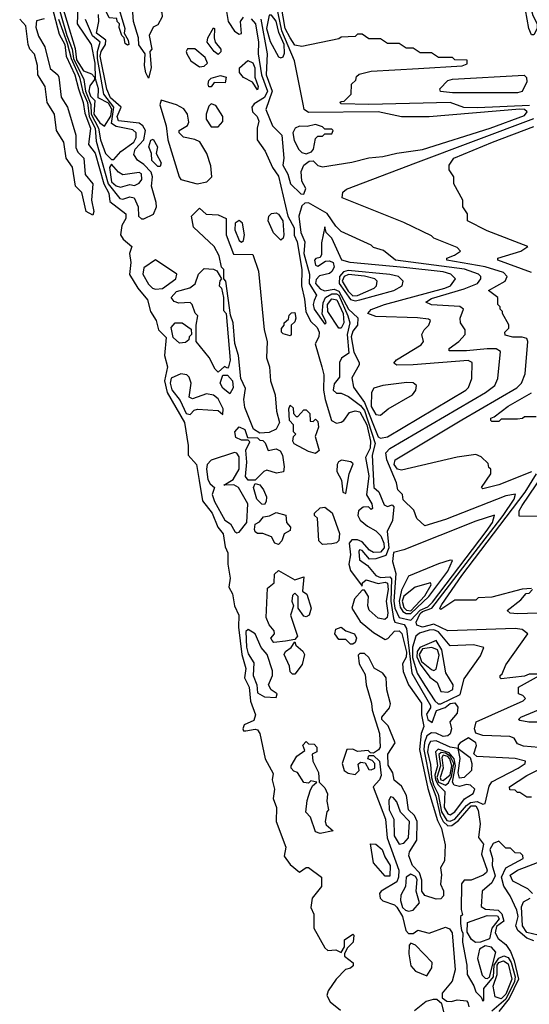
# Model space of a CAD drawing. Extents: x 2889633 to 3052318, y 540750 to 918690.
# Tile 646 of 656: x 2959630 to 2961826, y 873837 to 878083. Entities that reach past the tile are written whole.
import ezdxf

# ---------------------------------------------------------------- set-up
doc = ezdxf.new("R2010")
doc.units = 0

msp = doc.modelspace()

# ---------------------------------------------------------------- linework, layer by layer
at = {"layer": '0CON02XD'}
for points in [[(2959777.9, 878205), (2959833.4, 878015), (2959856.2, 877956.2), (2959862.3, 877915), (2959906.7, 877825), (2959913.5, 877775), (2959937.1, 877717.1), (2959937.9, 877675), (2959969.6, 877615), (2959978.1, 877565), (2960000, 877505), (2960025, 877480), (2960035, 877480)], [(2959796.7, 878195), (2959868.3, 877958.3), (2959875, 877909.2), (2959905, 877862.5), (2959939.2, 877849.2), (2959952.5, 877835), (2959952.5, 877825), (2959931.9, 877798.1), (2959928.2, 877775), (2959935, 877753.1), (2959954.1, 877734.1), (2959950, 877675), (2959975, 877637.5), (2959995, 877623.3)], [(2960095, 877972.5), (2960085, 877980), (2960080, 878005), (2960070, 878015), (2960058.3, 878048.3), (2960060, 878065), (2960050, 878075), (2960048.3, 878088.3), (2960015, 878090), (2959991.2, 878141.2), (2959970, 878165), (2959967.5, 878175), (2959995, 878197.5), (2960025, 878200), (2960046.7, 878165), (2960082.5, 878045), (2960080, 878025), (2960097.5, 877995), (2960100, 877975), (2960095, 877972.5)], [(2960185, 877830), (2960173, 877853), (2960167.5, 877885), (2960170, 877935), (2960143.6, 877973.6), (2960142.5, 878005), (2960120, 878075), (2960112.5, 878175), (2960125, 878190), (2960145, 878177.5), (2960165, 878176.7), (2960176.7, 878165), (2960185, 878140), (2960227.7, 878127.7), (2960243, 878113), (2960243.3, 878095), (2960225, 878060), (2960205, 878050), (2960187.5, 878015), (2960200, 877955), (2960190, 877945), (2960196.7, 877875), (2960185, 877830)], [(2961845, 878017.5), (2961835, 878017.5), (2961824.2, 878045), (2961802, 878165), (2961805, 878192.5), (2961825, 878157.5), (2961841.2, 878101.2), (2961860, 878065), (2961859.2, 878045), (2961845, 878017.5)], [(2959770.5, 878135), (2959800, 878020), (2959824.3, 877975), (2959830.8, 877925), (2959868.2, 877845), (2959883.1, 877785), (2959904, 877725), (2959910.2, 877680.2), (2959935.6, 877615), (2959926.7, 877545), (2959955, 877507.5), (2959992.2, 877375), (2960014.3, 877335), (2960018.3, 877298.3), (2960086.7, 877245), (2960087.5, 877225), (2960070, 877195), (2960063.8, 877155), (2960076.1, 877136.1), (2960112.5, 877105), (2960103.3, 877075), (2960108.8, 877035), (2960103.6, 876983.6), (2960138.8, 876925), (2960180, 876875), (2960193.3, 876825), (2960217.5, 876785), (2960227.5, 876745), (2960261.7, 876711.7), (2960254, 876635), (2960266.2, 876585), (2960254.2, 876525.8), (2960265.5, 876475.5), (2960340.8, 876345), (2960356.2, 876246.2), (2960356, 876205), (2960391.2, 876165), (2960404, 876096), (2960418.3, 876008.3), (2960460, 875955), (2960484.3, 875894.3), (2960506, 875866), (2960515, 875810), (2960527, 875783), (2960526.2, 875735), (2960537.5, 875675), (2960531.2, 875635), (2960546.9, 875606.9), (2960556, 875555), (2960574.2, 875515), (2960573.2, 875463.2), (2960587.1, 875345), (2960604.2, 875285), (2960598, 875245), (2960619.2, 875205), (2960624.4, 875144.4), (2960645.8, 875085), (2960639.2, 875060.8), (2960597.7, 875042.3), (2960590.8, 875025), (2960595, 875016.7), (2960605, 875016), (2960645, 875024), (2960655, 875020), (2960664, 875005), (2960688, 874895), (2960721.7, 874831.7), (2960717.5, 874805), (2960728, 874765), (2960722.5, 874725), (2960736.2, 874685), (2960735.8, 874625.8), (2960776.7, 874515), (2960770, 874475), (2960795, 874440)], [(2959995, 877623.3), (2960022.7, 877667.3), (2960027.4, 877697.4), (2960012.9, 877722.9), (2959968, 877745), (2959970, 877785), (2959957, 877827), (2959955.5, 877894.5), (2959940, 877975), (2959878.6, 878065), (2959882, 878135)], [(2960165, 877223.3), (2960206.4, 877243.6), (2960219.2, 877275), (2960218.6, 877295), (2960197.5, 877365), (2960202, 877405), (2960196, 877425), (2960165, 877458.8), (2960137, 877477), (2960121.7, 877501.7), (2960128, 877525), (2960165.4, 877564.6), (2960172, 877605), (2960161.2, 877625), (2960145, 877635.8), (2960055, 877646.7), (2960050, 877665), (2960066.7, 877705), (2960021.9, 877745), (2960005, 877783.3), (2959976.9, 877925), (2959980.9, 877945), (2959999.1, 877975), (2960000.9, 877995), (2959960.6, 878025), (2959971.4, 878075), (2959970, 878105)], [(2960521.7, 878118.3), (2960528.8, 878075), (2960555, 878033.3), (2960575, 878020), (2960586.4, 878023.6), (2960582, 878075), (2960595, 878093.3)], [(2960855, 877330), (2960862.5, 877355), (2960846.2, 877386.2), (2960842.3, 877427.7), (2960854, 877455), (2960876.8, 877473.2), (2960895, 877474), (2960915, 877453.8), (2960935, 877447.5), (2961061.7, 877468.3), (2961135, 877487.5), (2961195, 877492.5), (2961255, 877507.5), (2961365, 877522.5), (2961657.5, 877615), (2961805, 877670), (2961816, 877685), (2961805, 877695.6), (2961785, 877696.5), (2961395, 877664.4), (2961275, 877663.8), (2961175, 877686), (2960875, 877681.9), (2960856, 877695), (2960851.2, 877718.8), (2960814, 877905), (2960760, 878035), (2960736.5, 878145)], [(2961827, 877713), (2961603.1, 877703.1), (2961543.9, 877703.9), (2961485, 877726), (2961135, 877716.2), (2961015, 877720), (2961010, 877725), (2961015, 877730), (2961028.3, 877731.7), (2961058.3, 877761.7), (2961060, 877805), (2961078.3, 877821.7), (2961081.7, 877838.3), (2961093, 877847), (2961145, 877860), (2961348.3, 877871.7), (2961536.4, 877883.6), (2961558.3, 877891.7), (2961558.3, 877908.3), (2961505, 877910), (2961495, 877920), (2961435, 877920), (2961405, 877940), (2961355, 877940), (2961325, 877960), (2961295, 877960), (2961265, 877980), (2961215, 877980), (2961185, 878000), (2961135, 878000), (2961105, 878020), (2961085, 878020), (2961075, 878010), (2961015, 878007.5), (2961005, 878000), (2960845, 877967.5), (2960815, 877973.3), (2960795, 878004), (2960774.5, 878045), (2960756.9, 878145)], [(2959945, 877240), (2959916.7, 877255), (2959897.1, 877337.1), (2959870, 877365), (2959857.3, 877447.3), (2959830, 877485), (2959820, 877555), (2959788.8, 877605), (2959780, 877675), (2959748.8, 877725), (2959740, 877795), (2959708.8, 877845), (2959706.2, 877885), (2959694, 877934), (2959673.3, 877955), (2959666.7, 877975), (2959655.8, 878055.8), (2959630, 878085)], [(2959735, 878086), (2959702.4, 878077.6), (2959699.7, 878049.7), (2959710.9, 878010.9), (2959738.1, 877965), (2959761.5, 877871.5), (2959794, 877845), (2959798.1, 877835), (2959808.7, 877748.7), (2959835.6, 877705), (2959871.9, 877585), (2959871.5, 877531.5), (2959880.9, 877510.9), (2959905.7, 877485), (2959912.5, 877415), (2959945.6, 877375), (2959939.2, 877305), (2959950, 877255), (2959945, 877240)], [(2959796.9, 878085), (2959835, 877981.9), (2959851.8, 877915), (2959888, 877835), (2959902.2, 877772.2), (2959921.8, 877725), (2959930, 877665), (2959955.3, 877615), (2959959.4, 877559.4), (2960011.2, 877375), (2960061.7, 877311.7), (2960075, 877308), (2960105, 877318.8), (2960122.5, 877315), (2960140, 877275), (2960141.2, 877235), (2960155, 877223.3), (2960165, 877223.3)], [(2960035, 877480), (2960066.1, 877513.9), (2960121.2, 877555), (2960132, 877575), (2960131.2, 877595), (2960118.1, 877608.1), (2960045, 877621.4), (2960025.5, 877635.5), (2960035.5, 877705), (2959991.9, 877761.9), (2959965.3, 877915), (2959964.6, 877945.4), (2959976.2, 877985), (2959943.3, 878013.3), (2959913.9, 878083.9)], [(2960627, 878087), (2960645.7, 878065), (2960659.4, 877985), (2960658, 877935), (2960671.5, 877845), (2960697.5, 877775), (2960685, 877747.5), (2960640.8, 877719.2), (2960630, 877705), (2960633.3, 877685), (2960652.5, 877665), (2960660, 877645), (2960653.3, 877615), (2960653.8, 877565), (2960687.5, 877515), (2960718.8, 877445), (2960745, 877407.5), (2960785.7, 877235), (2960812.5, 877185), (2960812.9, 877152.9), (2960825.8, 877125), (2960845.7, 877005), (2960844, 876935), (2960857.7, 876877.7), (2960862.5, 876825), (2960883.1, 876783.1), (2960912, 876755), (2960920.8, 876735), (2960919.2, 876715), (2960902.9, 876685), (2960931.2, 876585), (2960940.7, 876550.7), (2960938.8, 876485), (2960946, 876445), (2960973.3, 876355), (2960995, 876343.3), (2961015, 876347.5), (2961026.4, 876353.6), (2961051.7, 876388.3), (2961075, 876396), (2961095, 876391.2), (2961125.4, 876335), (2961141.8, 876265), (2961139.5, 876235), (2961120, 876195), (2961134.4, 876115), (2961123.8, 876033.8), (2961146.7, 875995), (2961150, 875975), (2961145, 875970), (2961132.5, 875982.5), (2961109.3, 875980.7), (2961090, 875965), (2961086.7, 875945), (2961097.5, 875925), (2961128.3, 875898.3), (2961165, 875878.8), (2961186.4, 875856.4), (2961199.5, 875825), (2961200, 875805), (2961185, 875786.7), (2961155, 875784.4), (2961137.5, 875795), (2961105, 875830.8), (2961085, 875839.2), (2961060.6, 875839.4), (2961049.2, 875825), (2961055.7, 875775), (2961047.5, 875735), (2961055, 875707.5), (2961105, 875640), (2961107.5, 875655), (2961123.3, 875666.7), (2961175, 875652), (2961205, 875657.8), (2961215, 875653.3), (2961217.9, 875625), (2961208.6, 875575), (2961216.7, 875525), (2961213.8, 875505), (2961203.9, 875496.1), (2961175, 875502), (2961136.5, 875536.5), (2961129.4, 875555), (2961132.5, 875595), (2961115, 875622.5), (2961105, 875622.5), (2961072, 875585), (2961061.2, 875545), (2961097.6, 875487.6), (2961155, 875440), (2961205, 875410), (2961215.9, 875414.1), (2961244.3, 875445.7), (2961265, 875447.5), (2961276.4, 875436.4), (2961296.9, 875355), (2961295, 875333.3), (2961280, 875305), (2961281.7, 875271.7), (2961306, 875215), (2961361.4, 875135), (2961361.5, 875085), (2961370.8, 875035), (2961359.2, 875005), (2961353.1, 874935), (2961388.1, 874768.1), (2961430, 874630), (2961447.5, 874595), (2961463.3, 874525), (2961460, 874455), (2961442.5, 874425), (2961447.5, 874395), (2961443.3, 874355), (2961456.1, 874326.1), (2961456, 874304), (2961445, 874291.2), (2961425, 874290), (2961375, 874306.7), (2961362.9, 874325), (2961362.6, 874372.6), (2961353.4, 874403.4), (2961322.5, 874435), (2961307, 874477), (2961310, 874495), (2961341.2, 874545), (2961342.9, 874625), (2961330.6, 874650.6), (2961305.8, 874675.8), (2961296.8, 874736.8), (2961275, 874777.5), (2961243, 874803), (2961237.5, 874835), (2961218.3, 874868.3), (2961216.7, 874915), (2961247.5, 874965), (2961218.3, 875038.3), (2961190, 875065), (2961190, 875075), (2961223.3, 875115), (2961227.3, 875132.7), (2961212.3, 875192.3), (2961208.8, 875245), (2961194.1, 875264.1), (2961157, 875287), (2961135, 875332.5), (2961115, 875350), (2961095, 875350), (2961088.3, 875341.7), (2961092.5, 875305), (2961119.3, 875259.3), (2961122.9, 875215), (2961146, 875135), (2961148.8, 875105), (2961180, 875005), (2961183.6, 874946.4), (2961176.4, 874933.6), (2961155, 874920), (2961141.7, 874921.7), (2961131.7, 874931.7), (2961085, 874927.5), (2961065, 874936.7), (2961040, 874935), (2961020, 874875), (2961027.5, 874845), (2961045, 874833.3), (2961075, 874827.5), (2961092.5, 874845), (2961088.3, 874871.7), (2961098.3, 874881.7), (2961118.3, 874878.3), (2961135, 874850), (2961145, 874847.5), (2961160, 874855), (2961160, 874875), (2961148.3, 874888.3), (2961130, 874895), (2961135, 874910), (2961155, 874910), (2961180, 874885), (2961187, 874823), (2961180, 874805), (2961152.5, 874775), (2961206, 874635), (2961214, 874555), (2961264, 874415), (2961262.5, 874385), (2961254.4, 874365.6), (2961187.5, 874325), (2961180, 874315), (2961183.3, 874295), (2961195, 874283.3), (2961245, 874266.2), (2961255, 874256.2), (2961280, 874215), (2961293.3, 874155), (2961305, 874142.5), (2961325, 874142.5), (2961345, 874156.7), (2961395, 874144), (2961465, 874170), (2961482.7, 874162.7), (2961494, 874145), (2961506.2, 873985), (2961493.6, 873936.4), (2961450, 873885), (2961450, 873865), (2961470.7, 873850.7), (2961490.7, 873849.3), (2961515, 873856.7), (2961555, 873851.2), (2961561.2, 873845), (2961565.6, 873825.6)], [(2960668.6, 878085), (2960696, 877935), (2960692.2, 877845), (2960718.1, 877775), (2960691.2, 877695), (2960720, 877625), (2960760, 877585), (2960768, 877485), (2960763.3, 877455), (2960785.9, 877415.9), (2960796.7, 877375), (2960841.7, 877331.7), (2960855, 877330)], [(2960755, 877917.5), (2960765, 877922.5), (2960771.7, 877938.3), (2960768.9, 877975), (2960746.7, 878026.7), (2960735, 878076.2), (2960715, 878102.5), (2960705, 878102.5), (2960693.5, 878045), (2960708.7, 877988.7), (2960745, 877922.5), (2960755, 877917.5)], [(2960485, 877932.5), (2960467.5, 877945), (2960437.5, 877985), (2960440, 878005), (2960465, 878047.5), (2960470, 878045), (2960467.5, 878005), (2960472.5, 877985), (2960496.7, 877955), (2960496.1, 877943.9), (2960485, 877932.5)], [(2960405, 877880), (2960425, 877882), (2960438.8, 877895), (2960429.5, 877919.5), (2960385, 877956.7), (2960353.6, 877956.4), (2960347.5, 877945), (2960350, 877935), (2960366.7, 877905), (2960405, 877880)], [(2960655, 877780), (2960633.3, 877813.3), (2960593.9, 877833.9), (2960576.7, 877855), (2960577.5, 877875), (2960613, 877907), (2960635, 877896.2), (2960642.5, 877875), (2960642.5, 877835), (2960657.5, 877795), (2960655, 877780)], [(2960455, 877792.5), (2960445, 877792.5), (2960442.5, 877805), (2960445, 877820), (2960455, 877830), (2960495, 877842.5), (2960520, 877835), (2960515, 877810), (2960468.3, 877811.7), (2960455, 877792.5)], [(2961775, 877766.7), (2961495, 877766.7), (2961443, 877773), (2961440, 877785), (2961475, 877820), (2961495, 877826.7), (2961803.8, 877843.8), (2961814, 877834), (2961815.7, 877815), (2961795, 877772.5), (2961775, 877766.7)], [(2960395, 877374.2), (2960436, 877384), (2960457.5, 877405), (2960453, 877453), (2960436.7, 877505), (2960406, 877556), (2960385, 877566.7), (2960336.1, 877576.1), (2960316.7, 877595), (2960317.5, 877605), (2960353, 877627), (2960359.3, 877640.7), (2960353.3, 877675), (2960337.7, 877697.7), (2960305.9, 877715.9), (2960240, 877735), (2960233.3, 877715), (2960260.8, 877625), (2960268, 877565), (2960316.7, 877405), (2960325, 877393.3), (2960395, 877374.2)], [(2960485, 877620), (2960505.8, 877644.2), (2960505.8, 877665.8), (2960475, 877712.5), (2960455, 877720), (2960445, 877710), (2960433.3, 877675), (2960433.6, 877653.6), (2960455, 877620), (2960485, 877620)], [(2961336.7, 877465), (2961845, 877656.2)], [(2960865, 877504), (2960886.9, 877513.1), (2960895.8, 877524.2), (2960905, 877570), (2960915, 877580), (2960935, 877580), (2960945, 877590), (2960975, 877590), (2960980, 877605), (2960975, 877610), (2960945, 877610), (2960935, 877620), (2960905, 877630), (2960868, 877622), (2960835, 877623.3), (2960817.5, 877615), (2960806.7, 877595), (2960812.3, 877562.3), (2960832.5, 877522.5), (2960845, 877510), (2960865, 877504)], [(2961835, 876992.5), (2961690, 877045), (2961690, 877055), (2961790, 877085), (2961820, 877105), (2961645, 877172.5), (2961560, 877215), (2961560, 877245), (2961540, 877275), (2961540, 877305), (2961500, 877375), (2961500, 877405), (2961480, 877435), (2961480, 877455), (2961500, 877485), (2961667.5, 877555), (2961845, 877622.5)], [(2960235, 877450), (2960225, 877450), (2960200, 877475), (2960197.5, 877505), (2960186.7, 877535), (2960195, 877562.5), (2960205, 877567.5), (2960223.3, 877535), (2960217.5, 877505), (2960240, 877465), (2960235, 877450)], [(2960065, 877360), (2960075, 877363.3), (2960105, 877372.5), (2960125, 877367.5), (2960145, 877377.5), (2960156.1, 877393.9), (2960155, 877417.5), (2960145, 877423.3), (2960075, 877413.8), (2960055.8, 877425.8), (2960025, 877460), (2960017.5, 877445), (2960025, 877384), (2960045, 877366), (2960065, 877360)], [(2961835, 876133.3), (2961695, 876076.7), (2961625, 876060), (2961620, 876065), (2961660, 876125), (2961660, 876145), (2961651.7, 876151.7), (2961648.3, 876168.3), (2961618.3, 876198.3), (2961595, 876207.5), (2961515, 876196.2), (2961275, 876140), (2961257.5, 876145), (2961244.2, 876165), (2961247.5, 876185), (2961535, 876356.7), (2961772.5, 876495), (2961792.5, 876515), (2961807.5, 876555), (2961820, 876695), (2961815, 876707.5), (2961795, 876713.3), (2961755, 876713.8), (2961721.7, 876721.7), (2961720, 876735), (2961737, 876753), (2961737, 876767), (2961710, 876815), (2961710, 876825), (2961700, 876835), (2961700, 876845), (2961690, 876855), (2961690, 876885), (2961650, 876915), (2961722.5, 876955), (2961730, 876975), (2961715, 876992.5), (2961635, 877017.1), (2961470, 877045), (2961470, 877055), (2961503.3, 877066.7), (2961530, 877085), (2961515, 877100), (2961415, 877140), (2961405, 877150), (2961285, 877207.5), (2961020, 877315), (2961021.7, 877338.3), (2961038.3, 877351.7), (2961336.7, 877465)], [(2960665, 876300), (2960637, 876317), (2960600.7, 876410.7), (2960596.2, 876445), (2960603, 876493), (2960583.3, 876535), (2960573.3, 876635), (2960556.4, 876686.4), (2960550, 876775), (2960538.3, 876808.3), (2960517.5, 876955), (2960510, 876965), (2960510, 877005), (2960500, 877015), (2960490, 877065), (2960467.5, 877105), (2960378.3, 877188.3), (2960370, 877235), (2960405, 877270), (2960434, 877244), (2960485, 877241.2), (2960520, 877225), (2960520, 877155), (2960551.7, 877071.7), (2960635, 877070), (2960658.3, 876998.3), (2960684, 876745), (2960695.8, 876695), (2960693.3, 876625), (2960706.2, 876585), (2960711.2, 876525), (2960730.8, 876465), (2960736.7, 876395), (2960748.8, 876345), (2960735, 876317.5), (2960705, 876302.5), (2960665, 876300)], [(2961865, 875260), (2961825, 875260), (2961805, 875252.5), (2961705, 875240), (2961700, 875245), (2961700, 875255), (2961708.3, 875261.7), (2961725, 875300), (2961820, 875435), (2961795, 875452.5), (2961765, 875456.7), (2961475, 875447.5), (2961415, 875475.6), (2961365, 875463.6), (2961341.7, 875471.7), (2961338.9, 875485), (2961355, 875522.5), (2961365, 875531.3), (2961405.3, 875544.7), (2961515, 875686.7), (2961713.3, 875945), (2961760, 876015), (2961766.4, 876036.4), (2961725, 876030), (2961465, 875926.7), (2961375, 875900), (2961341.7, 875931.7), (2961328.3, 875968.3), (2961281.7, 876011.7), (2961280, 876035), (2961260, 876055), (2961253.3, 876085), (2961212.2, 876185), (2961208, 876215), (2961225, 876233.3), (2961637.5, 876475), (2961677.5, 876505), (2961690, 876535), (2961701.7, 876651.7), (2961683, 876663), (2961643.6, 876663.6), (2961555, 876654), (2961480, 876655), (2961480, 876665), (2961522.5, 876695), (2961550, 876725), (2961550, 876745), (2961530, 876775), (2961527.5, 876795), (2961542.5, 876835), (2961526.4, 876846.4), (2961405, 876853.3), (2961380, 876865), (2961405, 876880), (2961545, 876921.4), (2961602.5, 876945), (2961617.5, 876965), (2961617.5, 876975), (2961607.5, 876985), (2961546.4, 877006.4), (2961250, 877045), (2961197, 877087), (2961155, 877100), (2961145, 877110), (2961015, 877170), (2960991.7, 877191.7), (2960955, 877247.5), (2960875, 877292.5), (2960858.3, 877291.7), (2960845, 877280), (2960833.3, 877235), (2960841.4, 877165), (2960858.8, 877125), (2960854.4, 877075), (2960878.6, 876985), (2960877.1, 876945), (2960909.2, 876895), (2960898.8, 876871.2), (2960894, 876855), (2960898.8, 876835), (2960945, 876770), (2960950, 876775), (2960947.5, 876785), (2960933, 876813), (2960938, 876862), (2960947.5, 876885), (2960975, 876900.9), (2960995, 876900.9), (2961005, 876894.4), (2961044.5, 876805), (2961051.9, 876775), (2961041.5, 876725), (2961047.5, 876645), (2961017, 876623), (2961007.5, 876605), (2961008.3, 876541.7), (2960985, 876512.5), (2960981.2, 876485), (2960995, 876472.5), (2961015, 876472.5), (2961047.3, 876457.3), (2961098.6, 876418.6), (2961115, 876397.1), (2961161.5, 876255), (2961148.9, 876205), (2961155.9, 876065.9), (2961177, 876047), (2961200, 875990), (2961215, 875983.8), (2961235, 875990), (2961241.7, 875981.7), (2961236.4, 875923.6), (2961214, 875876), (2961220.5, 875805), (2961207.2, 875772.8), (2961165, 875758), (2961136.7, 875756.7), (2961105, 875793.3), (2961094, 875796), (2961090.7, 875789.3), (2961093.9, 875753.9), (2961129.3, 875729.3), (2961165, 875686), (2961185, 875676.9), (2961225, 875680.8), (2961231.5, 875671.5), (2961228.5, 875575), (2961240.9, 875500.9), (2961246.7, 875485), (2961286.7, 875475), (2961297.1, 875457.1), (2961320, 875265), (2961400, 875125), (2961400, 875115), (2961382.6, 875087.4), (2961388, 875065), (2961408, 875052), (2961425.9, 875104.1), (2961462.7, 875117.3), (2961485, 875134), (2961505, 875137.5), (2961518.3, 875118.3), (2961515, 875092.5), (2961483.8, 875055), (2961490, 875025), (2961485, 875002.5), (2961475, 874994), (2961455, 874991.2), (2961425, 875006.7), (2961405, 875008), (2961385, 874994), (2961374, 874966), (2961371.5, 874935), (2961398.1, 874798.1), (2961422.9, 874735), (2961441.3, 874651.3), (2961455.2, 874625.2), (2961475, 874607.1), (2961492.1, 874607.9), (2961520.2, 874629.8), (2961575, 874693.3), (2961595, 874692.5), (2961605.7, 874674.3), (2961614.3, 874615), (2961606.4, 874556.4), (2961628, 874528), (2961620, 874485), (2961643.8, 874415), (2961641.2, 874405), (2961626.8, 874393.2), (2961575, 874372.5), (2961545, 874372.5), (2961533.6, 874356.4), (2961532.5, 874245), (2961537.5, 874222.5), (2961530, 874215), (2961530, 874185), (2961533.3, 874155), (2961540, 874145), (2961537.5, 874105), (2961556.7, 874005), (2961557.5, 873965), (2961587, 873917), (2961595, 873890), (2961618.3, 873868.3), (2961625, 873850), (2961630, 873855), (2961630, 873905), (2961670.9, 873955), (2961674.8, 874005.2), (2961695, 874035.6), (2961716.4, 874046.4), (2961735, 874039.2), (2961747.7, 874017.7), (2961765.3, 873955), (2961762.5, 873935), (2961725, 873859.1), (2961665, 873807.5)], [(2960585, 877123.3), (2960595, 877130), (2960598.8, 877155), (2960590, 877205), (2960575, 877216), (2960558.8, 877205), (2960557, 877177), (2960575, 877130), (2960585, 877123.3)], [(2960755, 877132.5), (2960723.9, 877163.9), (2960701.2, 877215), (2960703.3, 877235), (2960715, 877247.5), (2960735, 877250), (2960745, 877243.8), (2960764, 877215), (2960768.8, 877155), (2960765, 877140), (2960755, 877132.5)], [(2961185, 876278.8), (2961215, 876283.3), (2961552.5, 876485), (2961563.3, 876496.7), (2961577.5, 876535), (2961580, 876605), (2961563, 876613), (2961325, 876594), (2961255, 876593.3), (2961241.7, 876601.7), (2961253.9, 876616.1), (2961359.3, 876680.7), (2961370, 876695), (2961362.5, 876725), (2961372.5, 876745), (2961392.5, 876765), (2961400, 876785), (2961391.7, 876791.7), (2961343.6, 876796.4), (2961165, 876803.3), (2961130, 876815), (2961145, 876832.5), (2961202.5, 876855), (2961462.5, 876925), (2961486.7, 876935), (2961507.5, 876965), (2961487.5, 876985), (2961455, 876995.7), (2961285, 877014.6), (2961053.9, 877036.1), (2961017.5, 877045), (2960975, 877141.2), (2960950, 877165), (2960945, 877190), (2960929.8, 877120.2), (2960930.5, 877069.5), (2960925, 877057.5), (2960906.7, 877053.3), (2960900, 877045), (2960903.9, 877023.9), (2960915, 877020), (2960948, 877042), (2960965, 877042.9), (2960981.2, 877035), (2960984.3, 877015), (2960975, 876996.2), (2960965, 876988), (2960921.7, 876978.3), (2960907.3, 876962.7), (2960904.3, 876945), (2960925, 876922), (2960943.1, 876913.1), (2960985, 876920), (2961005, 876912.1), (2961046.7, 876835), (2961087, 876797), (2961086.2, 876765), (2961065, 876738.8), (2961058.5, 876715), (2961069.3, 876649.3), (2961093.3, 876605), (2961093.3, 876595), (2961061.7, 876538.3), (2961067.7, 876497.7), (2961115, 876432), (2961175, 876283.8), (2961185, 876278.8)], [(2960215, 876920), (2960245, 876923.8), (2960302.5, 876965), (2960307.5, 876985), (2960215, 877047.5), (2960165, 877012.5), (2960161.2, 876985), (2960185, 876942.5), (2960202.5, 876925), (2960215, 876920)], [(2960485, 876562.5), (2960472.5, 876575), (2960445.8, 876625.8), (2960390, 876695), (2960390, 876765), (2960397.5, 876805), (2960386.7, 876816.7), (2960372.5, 876855), (2960365, 876862.5), (2960315, 876860), (2960295, 876867.5), (2960282.5, 876885), (2960305, 876910), (2960363.6, 876926.4), (2960386.4, 876943.6), (2960400, 876985), (2960425, 877010), (2960465, 877007.5), (2960480, 877000), (2960500, 876965), (2960493, 876957), (2960490, 876935), (2960500, 876925), (2960507.5, 876885), (2960508.3, 876828.3), (2960520, 876815), (2960537.5, 876615), (2960530, 876585), (2960525, 876580), (2960513, 876587), (2960485, 876562.5)], [(2961075, 876870.5), (2961095, 876874.5), (2961242.5, 876915), (2961277.5, 876935), (2961282.5, 876955), (2961262.5, 876975), (2961224.3, 876984.3), (2961045, 877000.4), (2961025, 876995.5), (2961007.7, 876975), (2961006.9, 876945), (2961055, 876876.5), (2961075, 876870.5)], [(2961065, 876892.2), (2961085, 876893.1), (2961157.5, 876925), (2961167.5, 876935), (2961170, 876955), (2961160, 876965), (2961116.4, 876976.4), (2961046.6, 876983.4), (2961027.5, 876975), (2961020, 876955), (2961045, 876911.9), (2961065, 876892.2)], [(2961015, 876752.5), (2961005, 876752.5), (2960958.1, 876825), (2960956.7, 876855), (2960975, 876878.6), (2960996.9, 876875), (2961024.5, 876815), (2961026.9, 876775), (2961015, 876752.5)], [(2960795, 876720), (2960765, 876727.5), (2960757.5, 876735), (2960758.3, 876751.7), (2960770, 876765), (2960770, 876775), (2960788.3, 876791.7), (2960791.7, 876808.3), (2960801.7, 876818.3), (2960815, 876820), (2960820, 876795), (2960815, 876780), (2960800, 876765), (2960800, 876725), (2960795, 876720)], [(2960318.3, 876688.3), (2960291.7, 876711.7), (2960282.5, 876755), (2960300, 876775), (2960330, 876775), (2960368.3, 876748.3), (2960370, 876725), (2960360, 876715), (2960358.3, 876701.7), (2960345, 876690), (2960318.3, 876688.3)], [(2960505, 876380), (2960506.2, 876405), (2960485, 876447.5), (2960465, 876463.3), (2960435, 876470), (2960375, 876447.5), (2960360, 876455), (2960368.8, 876515), (2960360.7, 876540.7), (2960350.5, 876550.5), (2960325, 876555.7), (2960282.7, 876537.3), (2960277.8, 876515), (2960285, 876486.2), (2960320.8, 876440.8), (2960347.5, 876385), (2960365, 876380), (2960381.7, 876398.3), (2960396.7, 876403.3), (2960485, 876397.5), (2960505, 876380)], [(2960535, 876470), (2960505, 876493.3), (2960493.3, 876515), (2960505, 876550), (2960525, 876550), (2960546.7, 876525), (2960550, 876495), (2960535, 876470)], [(2961185, 876376.7), (2961217.5, 876405), (2961322.5, 876465), (2961337.5, 876485), (2961340, 876505), (2961325, 876516.7), (2961297.7, 876517.7), (2961195, 876505.8), (2961155.7, 876494.3), (2961145.6, 876474.4), (2961144.7, 876415), (2961165, 876380.8), (2961185, 876376.7)], [(2961855, 876370), (2961805, 876370), (2961797, 876363), (2961775, 876360), (2961705, 876360), (2961695, 876350), (2961665, 876350), (2961660, 876355), (2961660, 876365), (2961675, 876370), (2961735, 876416.7), (2961835, 876473.3)], [(2960905, 876212.5), (2960875, 876220), (2960813, 876253), (2960807.5, 876265), (2960810, 876285), (2960820, 876295), (2960810, 876305), (2960810, 876335), (2960792.5, 876355), (2960790, 876405), (2960795, 876420), (2960808.3, 876408.3), (2960810, 876385), (2960821.7, 876371.7), (2960828.3, 876371.7), (2960855, 876400), (2960865, 876400), (2960880, 876385), (2960881.7, 876351.7), (2960895, 876350), (2960905, 876360), (2960915, 876350), (2960917.5, 876325), (2960902.5, 876285), (2960920, 876225), (2960905, 876212.5)], [(2960615, 876096.7), (2960602.9, 876112.9), (2960608.8, 876175), (2960603.9, 876226.1), (2960621.7, 876261.7), (2960615, 876270), (2960585, 876270), (2960561.7, 876281.7), (2960557.5, 876305), (2960575, 876327.5), (2960600, 876315), (2960611.7, 876281.7), (2960655, 876280), (2960665, 876270), (2960678.3, 876268.3), (2960688.3, 876258.3), (2960700, 876225), (2960735, 876232.5), (2960753, 876223), (2960762.5, 876205), (2960770, 876155), (2960766.4, 876133.6), (2960737, 876127), (2960695, 876140), (2960682.5, 876135), (2960645, 876097.5), (2960615, 876096.7)], [(2960565, 875870), (2960575, 875873.3), (2960608, 875915), (2960613.3, 875995), (2960572.5, 876065), (2960553, 876077), (2960510, 876075), (2960549.5, 876100.5), (2960575.7, 876144.3), (2960575, 876197.5), (2960565, 876213.8), (2960555, 876215.8), (2960455, 876183.1), (2960438.1, 876165), (2960435.6, 876145), (2960440.6, 876100.6), (2960451.2, 876081.2), (2960470, 876065), (2960460, 876035), (2960470, 876005), (2960514.2, 875924.2), (2960538.3, 875908.3), (2960557.5, 875875), (2960565, 875870)], [(2961955, 875940), (2961781.7, 875941.7), (2961782.5, 875965), (2961795, 875987.5), (2961948.8, 876215)], [(2961035, 876040), (2961050, 876125), (2961067, 876167), (2961056.7, 876176.7), (2961017, 876183), (2961003.6, 876176.4), (2960997.5, 876165), (2960996.7, 876135), (2961017, 876097), (2961022.5, 876045), (2961035, 876040)], [(2961835, 875630), (2961795, 875627.5), (2961665, 875592.5), (2961605, 875590), (2961595, 875580), (2961505, 875580), (2961445, 875540), (2961440, 875545), (2961449.3, 875560.7), (2961535, 875685.8), (2961807.8, 876045), (2961856.7, 876125)], [(2960685, 875992.5), (2960674, 875994), (2960651.2, 876015), (2960636.7, 876065), (2960645, 876082.5), (2960665, 876077.5), (2960681.2, 876055), (2960693.3, 876025), (2960692.5, 876005), (2960685, 875992.5)], [(2960745, 875820), (2960730, 875825), (2960715, 875852.5), (2960677, 875867), (2960655, 875867.5), (2960643.9, 875873.9), (2960641.2, 875885), (2960645, 875907.5), (2960663, 875917), (2960680.7, 875939.3), (2960706.4, 875943.6), (2960735, 875957.5), (2960776.4, 875946.4), (2960780, 875915), (2960797.5, 875895), (2960795, 875880), (2960770, 875865), (2960760, 875835), (2960745, 875820)], [(2960935, 875820), (2960918.8, 875835), (2960913, 875933), (2960900, 875945), (2960900, 875955), (2960925, 875977.5), (2960945, 875980), (2960976.1, 875956.1), (2961007.3, 875867.3), (2961005, 875837.5), (2960995, 875827.5), (2960975, 875822.5), (2960935, 875820)], [(2961315, 875493.3), (2961355, 875536.3), (2961389.2, 875550.8), (2961409, 875571), (2961640.6, 875875), (2961667.1, 875915), (2961676.2, 875946.2), (2961595, 875920), (2961285, 875796.7), (2961241.2, 875785), (2961236.1, 875746.1), (2961251.1, 875695), (2961242.2, 875575), (2961246.6, 875545), (2961264.6, 875504.6), (2961315, 875493.3)], [(2961315, 875521.6), (2961393.6, 875595), (2961474.2, 875705), (2961495, 875750), (2961485, 875752.5), (2961435, 875736.7), (2961305, 875682.5), (2961275, 875623.3), (2961264.7, 875575), (2961269.6, 875549.6), (2961280.8, 875530.8), (2961295, 875522), (2961315, 875521.6)], [(2960725, 875397.5), (2960717.5, 875405), (2960712.5, 875415), (2960727.5, 875435), (2960727, 875447), (2960705, 875472.5), (2960692.5, 875505), (2960698.3, 875631.7), (2960726.1, 875653.9), (2960728.3, 875691.7), (2960745, 875707.5), (2960815, 875666.7), (2960855, 875680), (2960848.3, 875618.3), (2960867.5, 875605), (2960886.2, 875545), (2960877.5, 875515), (2960865, 875507.5), (2960855, 875510), (2960830, 875545), (2960830, 875595), (2960815, 875610), (2960805, 875600), (2960802.5, 875575), (2960810, 875555), (2960797.5, 875515), (2960827.5, 875425), (2960815, 875410), (2960775, 875402.5), (2960725, 875397.5)], [(2961315, 875534.1), (2961375, 875598), (2961403.3, 875645), (2961400, 875655), (2961334.1, 875635.9), (2961285, 875597.5), (2961277.9, 875575), (2961285, 875547.5), (2961296, 875536), (2961315, 875534.1)], [(2961946.2, 875526.2), (2961775, 875520), (2961743, 875523), (2961730, 875535), (2961789.3, 875580.7), (2961811.7, 875608.3), (2961825, 875610), (2961840, 875625)], [(2960735, 875160), (2960740, 875175), (2960713.6, 875193.6), (2960702.5, 875215), (2960720, 875255), (2960720, 875275), (2960696.7, 875345), (2960670, 875375), (2960644.3, 875434.3), (2960615, 875453.3), (2960604, 875445), (2960606.8, 875376.8), (2960615, 875347.5), (2960639.3, 875309.3), (2960636.2, 875255), (2960651.2, 875215), (2960655, 875180), (2960685, 875162.5), (2960735, 875160)], [(2961065, 875390), (2961055, 875390), (2961035, 875410), (2961005, 875410), (2960987.5, 875435), (2960992.5, 875455), (2961015, 875462.5), (2961035, 875447.5), (2961072.5, 875435), (2961081.2, 875415), (2961075, 875397.5), (2961065, 875390)], [(2961445, 875132.5), (2961527.3, 875172.7), (2961545, 875240), (2961615, 875340), (2961630, 875375), (2961585, 875386.7), (2961485, 875383.3), (2961435, 875442.5), (2961415, 875451.1), (2961395, 875450.6), (2961352.7, 875437.3), (2961336.7, 875425), (2961322.4, 875377.6), (2961322.2, 875332.2), (2961343.3, 875265), (2961375, 875212), (2961418.1, 875145), (2961433.1, 875133.1), (2961445, 875132.5)], [(2960815, 875260), (2960805, 875260), (2960795, 875270), (2960792.5, 875295), (2960770, 875345), (2960775, 875357.5), (2960800, 875375), (2960815, 875400), (2960820, 875385), (2960850, 875360), (2960856.7, 875345), (2960847.7, 875302.3), (2960815, 875260)], [(2961475, 875183.2), (2961496.2, 875193.8), (2961497.1, 875215), (2961466.7, 875266.7), (2961449.6, 875365), (2961425, 875406), (2961353.6, 875375), (2961342.1, 875357.9), (2961341.7, 875335), (2961355, 875303.3), (2961397.2, 875247.2), (2961428.8, 875225), (2961445, 875186.2), (2961475, 875183.2)], [(2961415, 875276.7), (2961425, 875282.5), (2961437, 875343), (2961430.6, 875365), (2961406.1, 875376.1), (2961365, 875369.3), (2961351.9, 875345), (2961361.1, 875315), (2961405, 875281.2), (2961415, 875276.7)], [(2961966.1, 874936.1), (2961800.7, 874950.7), (2961775, 874960), (2961760, 874985), (2961741.7, 874991.7), (2961625, 874996.7), (2961595, 875006.7), (2961589.2, 875025), (2961596.7, 875055), (2961800, 875145), (2961810, 875155), (2961798.3, 875168.3), (2961780, 875175), (2961780, 875205), (2961870, 875255)], [(2961945, 875053.3), (2961823.9, 875053.9), (2961785, 875060), (2961780, 875065), (2961790, 875075), (2962076.1, 875193.9)], [(2960925, 874573.3), (2960905, 874580), (2960883.3, 874643.3), (2960862.5, 874665), (2960868.8, 874715), (2960882, 874758), (2960891.7, 874778.3), (2960910, 874795), (2960885, 874800), (2960875, 874790), (2960855, 874793.3), (2960826.4, 874836.4), (2960811.7, 874841.7), (2960800, 874855), (2960800, 874865), (2960823.6, 874906.4), (2960858.3, 874931.7), (2960850, 874955), (2960865, 874970), (2960875, 874960), (2960898.3, 874958.3), (2960910, 874945), (2960910, 874925), (2960890, 874915), (2960893.3, 874885), (2960917, 874837), (2960920, 874795), (2960945, 874770), (2960956.7, 874745), (2960953.3, 874713.3), (2960960, 874675), (2960953.3, 874666.7), (2960946.7, 874625), (2960951.2, 874611.2), (2960980, 874585), (2960925, 874573.3)], [(2961485, 874626), (2961505, 874634.6), (2961555, 874694.5), (2961572.6, 874707.4), (2961601.1, 874711.1), (2961625, 874700), (2961635, 874702.5), (2961652.6, 874777.4), (2961664.3, 874795.7), (2961777.5, 874855), (2961807.5, 874875), (2961810, 874885), (2961765, 874896.2), (2961600, 874905), (2961587, 874917), (2961597.7, 874952.3), (2961596, 874965), (2961563.6, 874986.4), (2961527.5, 874965), (2961520, 874955), (2961520, 874940), (2961570.7, 874900.7), (2961578.8, 874875), (2961576.2, 874845), (2961545, 874815.6), (2961525, 874812.2), (2961518.8, 874835), (2961527.3, 874897.3), (2961520, 874940), (2961485, 874946.2), (2961425, 874972.5), (2961399.7, 874970.3), (2961391.1, 874955), (2961387.7, 874925), (2961400.7, 874870.7), (2961403.9, 874815), (2961412.9, 874782.9), (2961433.7, 874743.7), (2961447.2, 874667.2), (2961469.8, 874629.8), (2961485, 874626)], [(2961485, 874654.6), (2961505, 874667.5), (2961546.7, 874723.3), (2961584.2, 874745.8), (2961591.2, 874765), (2961571.9, 874781.9), (2961555, 874784.3), (2961525, 874776.7), (2961502.2, 874782.2), (2961495.4, 874795.4), (2961507.8, 874865), (2961502.5, 874895), (2961480.6, 874920.6), (2961433.3, 874936.7), (2961421.8, 874925), (2961430.7, 874865), (2961419.1, 874825), (2961421, 874805), (2961433, 874783), (2961462.2, 874755), (2961459.5, 874685), (2961475, 874657.5), (2961485, 874654.6)], [(2961465, 874782.5), (2961477.8, 874792.2), (2961491.1, 874818.9), (2961500.4, 874875), (2961485, 874906.8), (2961465, 874920), (2961446.7, 874923.3), (2961436.1, 874913.9), (2961442.9, 874865), (2961427.9, 874815), (2961435, 874794.6), (2961465, 874782.5)], [(2961455, 874801.9), (2961485, 874826.9), (2961492.6, 874865), (2961484.1, 874895), (2961475, 874905.2), (2961455, 874911.2), (2961448.3, 874901.7), (2961454.1, 874855), (2961441.5, 874815), (2961445, 874804.4), (2961455, 874801.9)], [(2961835, 874730), (2961815, 874730), (2961785, 874750), (2961775, 874750), (2961765, 874760), (2961741.7, 874761.7), (2961740, 874775), (2961815, 874823.3), (2961957.5, 874895)], [(2961265, 874526.7), (2961285, 874532), (2961305.8, 874555), (2961310, 874625), (2961271.2, 874665), (2961255, 874710), (2961239.3, 874729.3), (2961228.3, 874731.7), (2961220, 874715), (2961222, 874675), (2961242.5, 874635), (2961243.2, 874563.2), (2961265, 874526.7)], [(2961845, 874110.6), (2961815, 874121.4), (2961777.1, 874155), (2961767.5, 874175), (2961777.9, 874215), (2961772.3, 874242.3), (2961743.8, 874305), (2961716.1, 874346.1), (2961706, 874385), (2961724.3, 874425.7), (2961800, 874465), (2961798.3, 874478.3), (2961788.3, 874488.3), (2961765, 874490), (2961745, 874510), (2961725, 874510), (2961695, 874540), (2961670.3, 874529.7), (2961655.7, 874505), (2961667.5, 874465), (2961665.7, 874435), (2961679.3, 874390.7), (2961665, 874360), (2961622.5, 874325), (2961618.3, 874258.3), (2961637, 874247), (2961692.1, 874242.1), (2961707.5, 874227.5), (2961715.8, 874195), (2961685, 874171.9), (2961678.1, 874145), (2961691.2, 874121.2), (2961725, 874094.2), (2961744.5, 874065), (2961760.4, 874025), (2961779.2, 873945), (2961738.7, 873861.3), (2961694.1, 873805.9)], [(2961225, 874390), (2961205, 874390), (2961155, 874447.5), (2961141.7, 874528.3), (2961165, 874526.7), (2961192.5, 874505), (2961203, 874473), (2961226, 874435), (2961225, 874390)], [(2961840, 874315), (2961820, 874335), (2961755, 874367.5), (2961744.1, 874394.1), (2961775, 874415.7), (2962007.5, 874505)], [(2960795, 874440), (2960835, 874406.2), (2960865, 874427.5), (2960875, 874427.5), (2960930, 874385), (2960930, 874345), (2960890, 874295), (2960883.8, 874255), (2960896.7, 874225), (2960897.5, 874165), (2960945, 874080), (2960958.3, 874068.3), (2960991.7, 874071.7), (2961015, 874060), (2961030, 874085), (2961030, 874115), (2961065, 874140), (2961070, 874135), (2961067.5, 874105), (2961041.7, 874078.3), (2961030, 874055), (2961030, 874045), (2961067.5, 874015), (2961067, 874003), (2961055, 873992.5), (2961033.6, 873986.4), (2960994, 873946), (2960958.8, 873895), (2960953.8, 873875), (2960967.3, 873847.3), (2961011.7, 873811.7)], [(2961305, 874237.8), (2961325, 874242.5), (2961352, 874275), (2961337.8, 874325), (2961343.3, 874375), (2961335, 874388.6), (2961315, 874398.1), (2961295.5, 874384.5), (2961292, 874345), (2961272.5, 874307.5), (2961270.6, 874285), (2961280, 874255), (2961292.4, 874242.4), (2961305, 874237.8)], [(2961864.4, 874134.4), (2961815, 874147.1), (2961796.9, 874175), (2961792.5, 874257.5), (2961800.7, 874279.3), (2961830, 874295)], [(2961593.6, 874103.6), (2961576.4, 874116.4), (2961558.3, 874148.3), (2961560, 874190), (2961645, 874220.5), (2961688.2, 874218.2), (2961695.6, 874205), (2961664.1, 874165.9), (2961655, 874118.8), (2961615, 874104.4), (2961593.6, 874103.6)], [(2961385, 873960), (2961406, 873994), (2961407.7, 874017.7), (2961335, 874092.5), (2961315, 874100), (2961308.3, 874091.7), (2961306.2, 874055), (2961315, 874002.5), (2961335, 873980), (2961385, 873960)], [(2961645, 873947.8), (2961655, 873954.4), (2961681.4, 874061.4), (2961663.2, 874083.2), (2961635, 874089.5), (2961611.9, 874075), (2961602.2, 874035), (2961622.9, 873962.9), (2961635, 873949.4), (2961645, 873947.8)], [(2961705, 873861.1), (2961679.4, 873869.4), (2961670, 873915), (2961687.9, 873965), (2961687.1, 874005), (2961695, 874017.3), (2961715, 874024.5), (2961735, 874012), (2961750, 873945), (2961725, 873880), (2961705, 873861.1)], [(2961460, 873795), (2961448.3, 873838.3), (2961427, 873857), (2961411.7, 873858.3), (2961381.4, 873848.6), (2961331.4, 873808.6)]]:
    msp.add_lwpolyline(points, dxfattribs=at)

doc.saveas('drawing.dxf')
